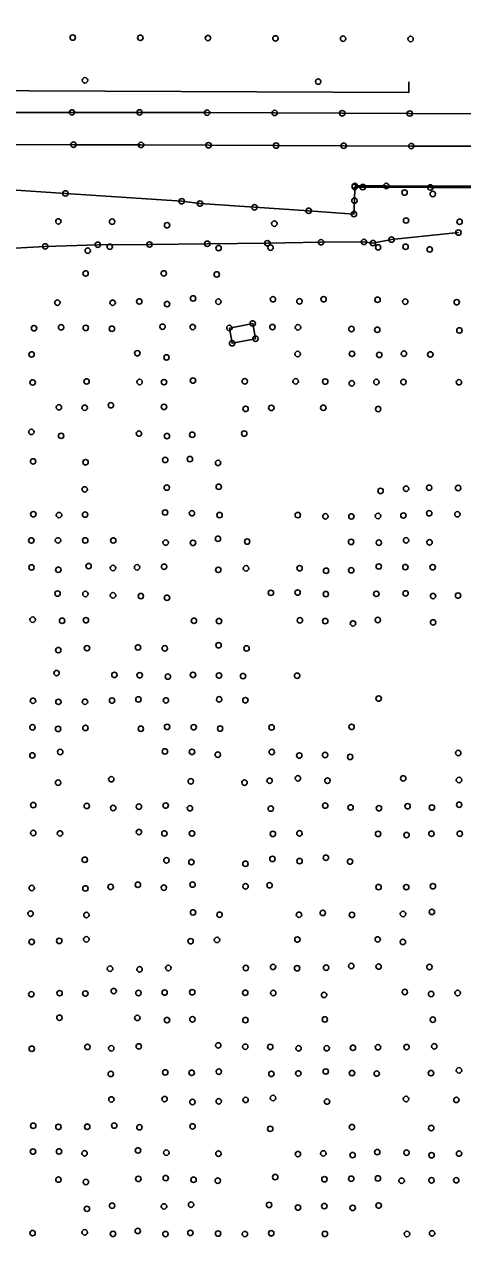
# Model space of a CAD drawing. Extents: x 20503438 to 20508873, y 7964251 to 7984667.
# Drawn here: x 20507747.7 to 20507910, y 7970112.7 to 7970561.1 of the extents above; entities that cross this region are included whole.
import ezdxf

# ---------------------------------------------------------------- set-up
doc = ezdxf.new("R2010")
doc.units = 0
for name, color, linetype in [('SurConcreteSlab', 7, 'Continuous'), ('SurDrainageArrowUp', 7, 'Continuous'), ('SurEdgeCurb', 7, 'Continuous'), ('SurEdgeShoulderPaved', 7, 'Continuous'), ('SurMiscStructureLine', 7, 'Continuous'), ('SurPointsNonDTM', 7, 'Continuous'), ('SurSurveyPoints', 7, 'Continuous')]:
    doc.layers.add(name, color=color, linetype=linetype)

msp = doc.modelspace()

# ---------------------------------------------------------------- linework, layer by layer
at = {"layer": 'SurConcreteSlab'}
for points in [[(20507480.91, 7970561.94), (20507491.88, 7970561.01), (20507512.87, 7970558.96), (20507537.75, 7970556.05), (20507545.24, 7970555.07), (20507555.94, 7970553.59), (20507561.77, 7970552.74), (20507581.32, 7970550), (20507599.86, 7970547.71), (20507615.78, 7970545.97), (20507631.66, 7970544.45), (20507654.71, 7970542.63), (20507669.72, 7970541.68), (20507687.16, 7970540.82), (20507694.13, 7970540.54), (20507702.56, 7970540.27), (20507721.33, 7970539.72), (20507721.32, 7970536.57), (20507889.99, 7970535.84), (20507890, 7970539.84)], [(20507915.36, 7970528), (20507890.36, 7970528.1), (20507865.36, 7970528.21), (20507840.36, 7970528.31), (20507815.37, 7970528.42), (20507790.37, 7970528.51), (20507765.37, 7970528.5), (20507740.37, 7970528.5), (20507715.37, 7970528.49), (20507690.37, 7970528.49), (20507665.37, 7970528.48), (20507640.37, 7970528.48), (20507615.38, 7970528.59), (20507590.38, 7970528.71), (20507577.31, 7970528.77)], [(20508169.07, 7970514.98), (20508148.11, 7970514.92), (20508123.11, 7970514.84), (20508098.12, 7970514.76), (20508073.12, 7970514.68), (20508040.9, 7970514.94), (20508015.91, 7970515.31), (20507990.91, 7970515.65), (20507965.91, 7970515.75), (20507940.91, 7970515.85), (20507915.92, 7970515.96), (20507890.92, 7970516.06), (20507865.92, 7970516.16), (20507840.92, 7970516.26), (20507815.92, 7970516.37), (20507790.92, 7970516.47), (20507765.92, 7970516.57), (20507740.92, 7970516.67), (20507715.93, 7970516.77), (20507693.23, 7970516.87)], [(20507869.99, 7970500.91), (20507869.89, 7970495.85), (20507869.7, 7970490.88), (20507852.96, 7970492.12), (20507832.94, 7970493.41), (20507812.74, 7970494.79), (20507806, 7970495.66), (20507762.96, 7970498.52), (20507742.87, 7970499.86), (20507689.62, 7970504.2), (20507679.11, 7970504.59), (20507634.93, 7970505.16), (20507593.64, 7970505.43), (20507561.19, 7970505.64), (20507525.85, 7970505.89), (20507522.98, 7970505.92), (20507482.79, 7970506.41), (20507468.43, 7970506.59), (20507413.18, 7970505.94)]]:
    msp.add_lwpolyline(points, dxfattribs=at)
at = {"layer": 'SurDrainageArrowUp'}
msp.add_lwpolyline([(20507719.01, 7970476.57), (20507721.28, 7970477.62), (20507723.84, 7970477.91), (20507737.43, 7970477.9), (20507755.48, 7970478.96), (20507774.94, 7970479.56), (20507794.07, 7970479.65), (20507815.41, 7970479.91), (20507837.68, 7970480.12), (20507857.51, 7970480.48), (20507873.4, 7970480.6), (20507876.74, 7970480.15), (20507883.62, 7970481.46), (20507908.37, 7970484.08)], dxfattribs=at)
at = {"layer": 'SurEdgeCurb'}
msp.add_lwpolyline([(20508041.94, 7970500.41), (20508017.01, 7970500.52), (20507997.97, 7970500.68), (20507972.97, 7970500.6), (20507947.98, 7970500.65), (20507922.98, 7970500.7), (20507897.99, 7970500.75), (20507872.99, 7970500.88), (20507869.99, 7970500.91)], dxfattribs=at)
at = {"layer": 'SurEdgeShoulderPaved'}
msp.add_lwpolyline([(20507997.97, 7970500.94), (20507964.64, 7970501.13), (20507950.12, 7970501.17), (20507918.53, 7970501.25), (20507881.67, 7970501.31), (20507870.02, 7970501.29)], dxfattribs=at)
at = {"layer": 'SurMiscStructureLine'}
msp.add_lwpolyline([(20507823.62, 7970448.77), (20507824.63, 7970443.13), (20507833.28, 7970444.81), (20507832.27, 7970450.45)], close=True, dxfattribs=at)
at = {"layer": 'SurPointsNonDTM'}
for centre in [(20507823.62, 7970448.77), (20507832.27, 7970450.45), (20507833.28, 7970444.81), (20507824.63, 7970443.13)]:
    msp.add_circle(centre, 1, dxfattribs=at)
at = {"layer": 'SurSurveyPoints'}
for centre in [(20507765.69, 7970556.2), (20507790.68, 7970556.09), (20507815.68, 7970555.99), (20507840.68, 7970555.88), (20507865.68, 7970555.77), (20507890.68, 7970555.66), (20507770.2, 7970540.37), (20507856.47, 7970539.89), (20507765.37, 7970528.5), (20507790.37, 7970528.51), (20507815.37, 7970528.42), (20507840.36, 7970528.31), (20507865.36, 7970528.21), (20507890.36, 7970528.1), (20507765.92, 7970516.57), (20507790.92, 7970516.47), (20507815.92, 7970516.37), (20507840.92, 7970516.26), (20507865.92, 7970516.16), (20507890.92, 7970516.06), (20507762.96, 7970498.52), (20507869.99, 7970500.91), (20507870.02, 7970501.29), (20507872.99, 7970500.88), (20507881.67, 7970501.31), (20507888.44, 7970498.87), (20507897.99, 7970500.75), (20507898.89, 7970498.34), (20507806, 7970495.66), (20507812.74, 7970494.79), (20507832.94, 7970493.41), (20507869.89, 7970495.85), (20507760.35, 7970488.19), (20507780.25, 7970488.11), (20507852.96, 7970492.12), (20507869.7, 7970490.88), (20507888.99, 7970488.53), (20507908.8, 7970488.05), (20507800.56, 7970486.79), (20507840.26, 7970487.36), (20507908.37, 7970484.08), (20507774.94, 7970479.56), (20507794.07, 7970479.65), (20507815.41, 7970479.91), (20507837.68, 7970480.12), (20507857.51, 7970480.48), (20507873.4, 7970480.6), (20507876.74, 7970480.15), (20507883.62, 7970481.46), (20507755.48, 7970478.96), (20507771.22, 7970477.37), (20507779.38, 7970478.82), (20507819.63, 7970478.32), (20507838.86, 7970478.47), (20507878.67, 7970478.58), (20507888.81, 7970478.8), (20507897.75, 7970477.82), (20507770.42, 7970468.94), (20507799.36, 7970468.96), (20507818.96, 7970468.57), (20507759.99, 7970458.15), (20507780.43, 7970458.12), (20507790.29, 7970458.6), (20507800.57, 7970457.61), (20507810.2, 7970459.7), (20507819.55, 7970458.51), (20507839.74, 7970459.4), (20507849.56, 7970458.64), (20507858.49, 7970459.43), (20507878.44, 7970459.2), (20507888.69, 7970458.52), (20507907.73, 7970458.32), (20507751.32, 7970448.7), (20507761.36, 7970449.01), (20507770.49, 7970448.83), (20507780.14, 7970448.48), (20507798.9, 7970449.25), (20507810.06, 7970449.12), (20507839.55, 7970449.11), (20507849, 7970449.01), (20507868.8, 7970448.4), (20507878.34, 7970448.12), (20507908.75, 7970447.87), (20507750.45, 7970439), (20507789.56, 7970439.45), (20507848.89, 7970439.15), (20507868.99, 7970439.22), (20507879.07, 7970438.82), (20507888.2, 7970439.27), (20507897.97, 7970438.98), (20507800.36, 7970437.88), (20507750.85, 7970428.62), (20507770.79, 7970429.01), (20507790.41, 7970428.81), (20507799.43, 7970428.74), (20507810.15, 7970429.34), (20507829.32, 7970429.06), (20507848.15, 7970429.04), (20507859.07, 7970428.98), (20507868.89, 7970428.31), (20507878.01, 7970428.8), (20507888.03, 7970428.81), (20507908.56, 7970428.71), (20507760.56, 7970419.44), (20507770.09, 7970419.28), (20507779.78, 7970420.2), (20507799.42, 7970419.6), (20507829.63, 7970418.87), (20507839.15, 7970419.23), (20507858.39, 7970419.27), (20507878.67, 7970418.79), (20507750.36, 7970410.33), (20507761.38, 7970408.89), (20507790.15, 7970409.72), (20507800.52, 7970408.78), (20507809.86, 7970409.27), (20507829.1, 7970409.75), (20507751.01, 7970399.44), (20507770.41, 7970399.13), (20507799.89, 7970399.97), (20507809, 7970400.28), (20507819.43, 7970398.87), (20507800.47, 7970389.74), (20507819.69, 7970390.05), (20507889, 7970389.35), (20507897.54, 7970389.71), (20507908.26, 7970389.6), (20507770.1, 7970389.09), (20507879.54, 7970388.54), (20507799.85, 7970380.54), (20507751.09, 7970379.92), (20507760.58, 7970379.6), (20507770.26, 7970379.77), (20507809.76, 7970380.26), (20507819.97, 7970379.56), (20507848.93, 7970379.58), (20507859.15, 7970379.11), (20507868.76, 7970379.08), (20507878.61, 7970379.25), (20507888.01, 7970379.43), (20507897.55, 7970380.26), (20507907.98, 7970379.88), (20507750.35, 7970370.19), (20507760.22, 7970370.23), (20507770.29, 7970370.19), (20507780.67, 7970370.21), (20507800.05, 7970369.4), (20507810.16, 7970369.3), (20507819.39, 7970370.82), (20507830.2, 7970369.81), (20507868.66, 7970369.68), (20507878.92, 7970369.38), (20507889, 7970370.24), (20507897.68, 7970369.51), (20507750.41, 7970360.22), (20507760.33, 7970359.36), (20507771.54, 7970360.71), (20507780.57, 7970360.02), (20507789.46, 7970360.27), (20507799.48, 7970360.49), (20507819.52, 7970359.34), (20507829.78, 7970359.88), (20507849.6, 7970359.94), (20507859.41, 7970358.98), (20507868.7, 7970359.18), (20507878.89, 7970360.57), (20507888.74, 7970360.34), (20507898.83, 7970360.31), (20507760.04, 7970350.57), (20507770.34, 7970350.41), (20507780.56, 7970349.9), (20507790.86, 7970349.62), (20507800.53, 7970349.01), (20507838.98, 7970350.83), (20507848.86, 7970350.94), (20507859.31, 7970350.36), (20507877.98, 7970350.46), (20507888.8, 7970350.62), (20507898.98, 7970349.64), (20507908.24, 7970349.83), (20507750.85, 7970340.91), (20507761.73, 7970340.48), (20507770.55, 7970340.71), (20507810.5, 7970340.48), (20507819.79, 7970340.38), (20507849.7, 7970340.66), (20507859.08, 7970340.36), (20507878.55, 7970340.78), (20507869.35, 7970339.53), (20507899, 7970339.9), (20507819.6, 7970331.46), (20507760.32, 7970329.64), (20507770.94, 7970330.37), (20507789.8, 7970330.63), (20507799.72, 7970330.3), (20507829.98, 7970330.27), (20507759.69, 7970321.16), (20507781.08, 7970320.48), (20507790.44, 7970320.36), (20507800.86, 7970319.85), (20507810.15, 7970320.5), (20507819.79, 7970320.26), (20507828.69, 7970320.04), (20507848.68, 7970320.18), (20507750.96, 7970310.93), (20507760.36, 7970310.52), (20507770.19, 7970310.55), (20507780.21, 7970311.01), (20507789.98, 7970311.39), (20507800.14, 7970311.05), (20507819.84, 7970311.44), (20507829.55, 7970311.13), (20507878.86, 7970311.75), (20507750.75, 7970301.08), (20507760.26, 7970300.53), (20507770.37, 7970300.87), (20507790.86, 7970300.55), (20507800.59, 7970301.27), (20507810.44, 7970301.13), (20507820.21, 7970300.65), (20507839.23, 7970301.04), (20507868.84, 7970301.27), (20507750.73, 7970290.7), (20507761.03, 7970291.98), (20507799.75, 7970292.16), (20507809.78, 7970292.01), (20507819.34, 7970290.97), (20507839.32, 7970291.96), (20507859.05, 7970290.86), (20507908.3, 7970291.6), (20507849.49, 7970290.67), (20507868.31, 7970290.16), (20507779.93, 7970281.89), (20507848.98, 7970282.23), (20507887.93, 7970282.2), (20507760.27, 7970280.62), (20507809.35, 7970281.13), (20507829.22, 7970280.64), (20507838.5, 7970281.34), (20507859.92, 7970281.37), (20507908.58, 7970281.61), (20507751.06, 7970272.31), (20507770.86, 7970272.03), (20507780.64, 7970271.27), (20507790.14, 7970271.74), (20507800.07, 7970272.17), (20507809.02, 7970271.16), (20507838.95, 7970271.03), (20507859.09, 7970272.15), (20507868.48, 7970271.47), (20507878.96, 7970271.18), (20507889.57, 7970271.91), (20507898.55, 7970271.42), (20507908.64, 7970272.46), (20507751.06, 7970262.01), (20507760.96, 7970261.86), (20507790.16, 7970262.36), (20507799.57, 7970261.85), (20507809.8, 7970261.84), (20507839.72, 7970261.68), (20507849.55, 7970261.88), (20507878.65, 7970261.7), (20507889.17, 7970261.25), (20507898.38, 7970261.74), (20507908.87, 7970261.74), (20507770.13, 7970252.1), (20507800.33, 7970251.9), (20507809.57, 7970251.23), (20507829.57, 7970250.63), (20507839.55, 7970252.43), (20507849.58, 7970251.61), (20507859.32, 7970252.87), (20507868.28, 7970251.45), (20507750.5, 7970241.67), (20507770.38, 7970241.5), (20507779.71, 7970242.09), (20507789.76, 7970242.85), (20507799.37, 7970241.8), (20507810, 7970242.93), (20507829.6, 7970242.28), (20507838.48, 7970242.68), (20507878.8, 7970241.99), (20507889.07, 7970241.98), (20507898.91, 7970242.34), (20507810.18, 7970232.63), (20507858.18, 7970232.45), (20507898.54, 7970232.82), (20507750.07, 7970232.19), (20507770.72, 7970231.68), (20507819.99, 7970231.79), (20507849.38, 7970231.79), (20507868.96, 7970231.73), (20507887.86, 7970232.07), (20507750.47, 7970221.75), (20507760.65, 7970222.13), (20507770.69, 7970222.69), (20507809.28, 7970221.99), (20507819.05, 7970222.46), (20507848.78, 7970222.62), (20507878.51, 7970222.66), (20507887.82, 7970221.72), (20507779.46, 7970211.83), (20507790.4, 7970211.59), (20507801.03, 7970212.09), (20507829.71, 7970212.1), (20507839.78, 7970212.48), (20507848.68, 7970212), (20507859.42, 7970212.21), (20507868.72, 7970212.82), (20507878.83, 7970212.6), (20507897.65, 7970212.47), (20507750.34, 7970202.38), (20507760.81, 7970202.78), (20507770.33, 7970202.65), (20507780.84, 7970203.55), (20507789.99, 7970202.85), (20507799.66, 7970203), (20507809.87, 7970203.13), (20507829.5, 7970202.91), (20507839.86, 7970202.84), (20507858.66, 7970202.12), (20507888.54, 7970203.21), (20507898.27, 7970202.46), (20507908.08, 7970202.85), (20507760.74, 7970193.69), (20507789.56, 7970193.62), (20507800.54, 7970192.8), (20507809.95, 7970193.11), (20507829.58, 7970192.81), (20507858.94, 7970193.07), (20507898.9, 7970192.97), (20507790.11, 7970183.09), (20507819.51, 7970183.47), (20507899.42, 7970183.11), (20507750.51, 7970182.2), (20507771.12, 7970182.89), (20507779.93, 7970182.38), (20507829.51, 7970182.98), (20507838.75, 7970182.92), (20507849.23, 7970182.37), (20507859.63, 7970182.4), (20507869.33, 7970182.57), (20507878.61, 7970182.78), (20507889.17, 7970182.84), (20507908.59, 7970174.23), (20507779.75, 7970172.91), (20507799.88, 7970173.46), (20507809.66, 7970173.33), (20507819.72, 7970173.75), (20507839.16, 7970172.94), (20507849.13, 7970173.1), (20507859.28, 7970173.81), (20507869, 7970173.2), (20507878.14, 7970173.04), (20507898.21, 7970173.2), (20507779.96, 7970163.49), (20507799.65, 7970163.62), (20507809.95, 7970162.53), (20507819.68, 7970162.79), (20507829.63, 7970163.3), (20507839.77, 7970164.01), (20507859.73, 7970162.68), (20507888.97, 7970163.65), (20507907.62, 7970163.29), (20507751.04, 7970153.73), (20507760.37, 7970153.32), (20507771.01, 7970153.36), (20507781.01, 7970153.81), (20507790.35, 7970153.19), (20507809.99, 7970153.5), (20507838.72, 7970152.61), (20507868.96, 7970153.26), (20507898.3, 7970152.9), (20507750.95, 7970144.2), (20507760.6, 7970144.23), (20507770.05, 7970143.54), (20507789.82, 7970144.61), (20507800.29, 7970143.79), (20507819.58, 7970143.42), (20507848.98, 7970143.27), (20507858.38, 7970143.53), (20507869.21, 7970142.89), (20507878.33, 7970143.99), (20507889.18, 7970143.79), (20507898.41, 7970142.85), (20507908.61, 7970143.45), (20507760.39, 7970133.83), (20507789.94, 7970134.1), (20507800.08, 7970134.38), (20507810.36, 7970133.77), (20507840.58, 7970134.76), (20507858.79, 7970133.98), (20507868.69, 7970134.15), (20507878.56, 7970134.25), (20507770.52, 7970132.94), (20507819.34, 7970133.45), (20507887.36, 7970133.42), (20507898.38, 7970133.56), (20507907.56, 7970133.59), (20507770.92, 7970123.02), (20507780.25, 7970124.17), (20507799.42, 7970123.93), (20507809.45, 7970124.56), (20507838.32, 7970124.49), (20507849.01, 7970123.49), (20507858.74, 7970124.03), (20507869.23, 7970123.37), (20507878.85, 7970124.25), (20507750.81, 7970114.05), (20507770.08, 7970114.33), (20507780.57, 7970113.76), (20507789.73, 7970114.85), (20507799.98, 7970113.7), (20507809.2, 7970114.14), (20507819.45, 7970113.89), (20507829.37, 7970113.7), (20507839.1, 7970114), (20507858.95, 7970113.76), (20507889.33, 7970113.72), (20507898.62, 7970113.96)]:
    msp.add_circle(centre, 1, dxfattribs=at)

doc.saveas('drawing.dxf')
